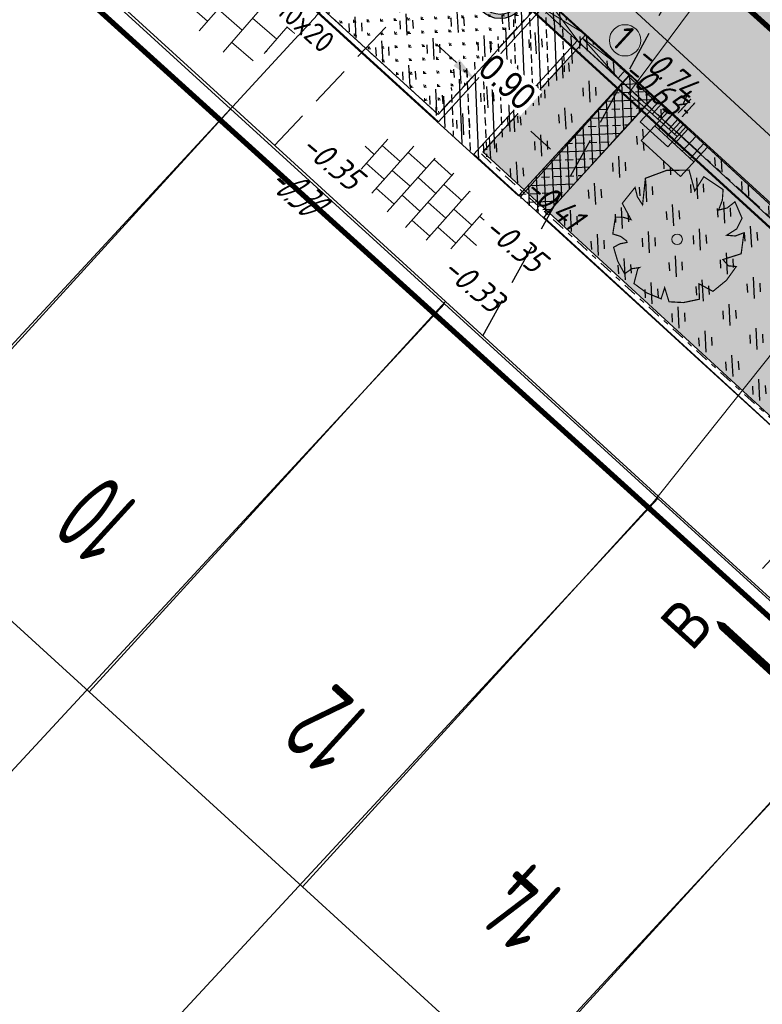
# Model space of a CAD drawing. Header units: metres. Extents: x 111546 to 149831, y 498798 to 507863.
# Tile 926 of 1056: x 111899 to 111913, y 501864 to 501883. Entities that reach past the tile are written whole.
import ezdxf
from ezdxf.enums import TextEntityAlignment as Align

# ---------------------------------------------------------------- set-up
doc = ezdxf.new("R2010")
doc.units = ezdxf.units.M
for name, pattern in [('ACAD_ISO14W100', [24, 12, -3, 0, -3, 0, -3, 0, -3]), ('CENTER', [50.8, 31.75, -6.35, 6.35, -6.35]), ('DASHDOT', [25.4, 12.7, -6.35, 0, -6.35]), ('DASHED', [19.05, 12.7, -6.35]), ('HIDDENX2', [19.05, 12.7, -6.35]), ('RI-VWA', [11, 5, -3, 0, -3])]:
    doc.linetypes.add(name, pattern=pattern)
for name, color, linetype in [('0-bs-hoogte dorpel', 130, 'Continuous'), ('0-dwarsprofiel locatie', 5, 'CENTER'), ('0-hoogte mv-bestaand', 253, 'Continuous'), ('0-werkgrens', 210, 'FENCELINE1'), ('1-aanvullen teelaarde', 153, 'Continuous'), ('1-ontgraven teelaarde tbv aanbrengen cunet', 252, 'DASHED'), ('2-nw-streng-DWA beton', 20, 'DASHED'), ('2-vw-DWA-streng-PVC250-incl grondwerk', 252, 'RI-HWA-V'), ('3-NW-HV-316010+318010-Afwerken zandbed voor wegfundering en menggranulaat-opp', 20, 'Continuous'), ('3-vw-band-ob 6x20', 30, 'Continuous'), ('3-vw-band-trb-13-15x25', 230, 'Continuous'), ('3-vw-HV-304010-Opbreken tegels-opp', 150, 'AI-KADASTRAAL'), ('4-vw-bossage', 3, 'Continuous'), ('4-vw-bossage-omlijsting', 7, 'Continuous'), ('6-OVL-nw-lichtmast', 7, 'Continuous'), ('6-OVL-nw-lichtmast nr', 2, 'Continuous'), ('B01_HOOFDGEBOUW', 1, 'Continuous'), ('B07_TUSSENMUUR', 1, 'Continuous'), ('Q26_BOOM', 252, 'Continuous'), ('temp bestaand', 7, 'Continuous'), ('Z02_HUISNUMMER', 7, 'Continuous')]:
    doc.layers.add(name, color=color, linetype=linetype)
for name, color, linetype, lineweight in [('0-kadastrale percelen', 253, 'AI-KADASTRAAL', 9), ('1-NW-HV-114100-opp-teelaarde-Grond verwerken in groenstroken nieuw', 132, 'KL-MS-N', 13), ('1-ontgraven zand tbv aanbrengen teelaarde', 94, 'RI-VWA', 50), ('2-YY-huisaansluiting DWA 125mm', 10, 'HIDDENX2', 30), ('2-YY-kolkleiding HWA 125mm', 150, 'Continuous', 15), ('3-nw-arcering-trottoir', 2, 'Continuous', 15), ('3-nw-band-ob 10x20', 7, 'Continuous', 13), ('3-nw-band-ob 10x20-achterkant', 7, 'DASHDOT', 13), ('3-nw-band-trb18-20x20-achterkant-betonrug', 20, 'ACAD_ISO14W100', 13), ('3-nw-band-trb18-20x20-voorkant-betonrug', 20, 'Continuous', 13), ('3-nw-band-verloopband-mindervalideband-maaiveld', 7, 'Continuous', 13), ('3-nw-band-verloopband-overgangsband naar verlaagde band trb', 7, 'Continuous', 5), ('3-nw-kolk trottoir', 7, 'Continuous', 13), ('3-nw-maatvoering', 181, 'Continuous', 15), ('3-nw-text-20-herinrichting', 7, 'Continuous', 15), ('3-vw-kolk-trottoirkolk', 50, 'Continuous', 13), ('3-vw-verharding', 3, 'Continuous', 15), ('4-nw-beplanting', 13, 'Continuous', 9)]:
    doc.layers.add(name, color=color, linetype=linetype, lineweight=lineweight)
doc.layers.add('3-nw-menggranulaat', color=7, linetype='Continuous', lineweight=13, true_color=0xebebeb)
doc.styles.get("Standard").update_dxf_attribs({"font": 'isocp-ie.shx'})
doc.styles.add('veysel', font='isocp-ie.shx', dxfattribs={"height": 0.1})
doc.styles.add('Zaanstad', font='ARIALN.TTF')
doc.styles.add('Zaanstad 1-500 2.5mm', font='ARIALN.TTF', dxfattribs={"height": 1.25})
doc.linetypes.add('AI-KADASTRAAL', pattern='A,5.5,-2,["K",Standard,S=1.8,R=0,X=0,Y=-0.9],-2,5.5,-2,[5,NLCS.SHX,S=0.75,R=0,X=0,Y=0],-2', length=19)
doc.linetypes.add('FENCELINE1', pattern='A,6.35,-2.54,[133,ltypeshp.shx,S=2.54,R=0,X=-2.54,Y=0],-2.54,25.4', length=36.83)
doc.linetypes.add('KL-MS-N', pattern='A,4,-1,[103,NLCS.SHX,S=0.75,R=0,X=0,Y=0],-1,4,-1,["M",Standard,S=1,R=0,X=0,Y=-0.5],-2', length=13)
doc.linetypes.add('RI-HWA-V', pattern='A,2.5,[24,NLCS.SHX,S=1,R=0,X=0,Y=0],2.5,-1.8', length=6.8)
doc.dimstyles.new('1-250', dxfattribs={"dimscale": 0.25, "dimtxt": 2, "dimasz": 2, "dimexe": 1, "dimexo": 1, "dimgap": 0.5, "dimtad": 1, "dimzin": 0, "dimdsep": 46, "dimtxsty": 'Zaanstad', "dimcen": 0, "dimclrd": 256, "dimclre": 256, "dimclrt": 256, "dimadec": 0, "dimazin": 0, "dimtfac": 1, "dimtofl": 0, "dimtmove": 0, "dimatfit": 3, "dimfxl": 1, "dimtfill": 1, "dimtolj": 1, "dimtzin": 0, "dimlwd": -1, "dimlwe": -1, "dimarcsym": 0})
pattern_1 = [(47.414373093, (0, 0), (-0.0107000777, 0.2537745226), [0.047625, -0.3115852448]), (2.414373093, (0, 0), (-0.0107000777, 0.25377452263), [0.047625, -0.206375]), (92.414373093, (0, 0), (-0.25377452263, -0.0107000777), [0.047625, -0.206375])]
pattern_2 = [(93.0825, (111898.09375, 501709.10954), (0.4534942, 0.5051169), [0.4, -0.56]), (93.0825, (111898.2071, 501709.2358), (0.4534942, 0.5051169), [0.16, -0.8]), (93.0825, (111897.96747, 501709.2229), (0.4534942, 0.5051169), [0.16, -0.8])]
pattern_3 = [(294.51638, (112010.33835, 501946.37295), (-0.2375469, -0.6359021), [0.4, -0.56]), (294.51638, (112010.27896, 501946.21397), (-0.2375469, -0.6359021), [0.16, -0.8]), (294.51638, (112010.49732, 501946.31356), (-0.2375469, -0.6359021), [0.16, -0.8])]

# ---------------------------------------------------------------- blocks, each defined once
blk = doc.blocks.new('Q26')
at = {"linetype": 'Continuous', "lineweight": 20, "const_width": 0.0225}
blk.add_lwpolyline([(0.757, 0.516), (1.237, 0.371), (1.308, -0.046), (1.235, -0.463), (0.83, -0.494), (1.061, -0.711), (0.757, -1.022), (0.565, -0.971), (0.395, -0.867), (0.404, -1.032), (0.49, -1.198), (0.163, -1.271), (-0.015, -1.136), (-0.097, -0.929), (-0.141, -1.084), (-0.112, -1.255), (-0.489, -1.131), (-0.532, -0.774), (-0.668, -0.854), (-0.707, -0.996), (-0.927, -0.766), (-1.083, -0.479), (-0.894, -0.246), (-1.181, -0.203), (-1.187, 0.104), (-1.122, 0.367), (-0.847, 0.398), (-1.04, 0.503), (-0.879, 0.749), (-0.663, 0.95), (-0.402, 0.826), (-0.388, 0.795), (-0.382, 0.942), (-0.452, 1.088), (-0.194, 1.172), (0.076, 1.199), (0.118, 1.07), (0.119, 0.935), (0.148, 0.935), (0.252, 1.031), (0.325, 1.167), (0.626, 1.059), (0.6, 0.925), (0.525, 0.78), (0.856, 0.885), (1.105, 0.593), (0.924, 0.584)], close=True, dxfattribs=at)
at = {"linetype": 'Continuous', "lineweight": 20}
blk.add_circle((0.001, -0.001), 0.0983, dxfattribs=at)
blk = doc.blocks.new('6-OVL-LM 5.0m')
at = {"linetype": 'ByBlock', "lineweight": -2}
h = blk.add_hatch(color=0, dxfattribs=at)
h.paths.add_polyline_path([(-0.002, 0.48, 1), (0.002, -0.48, 1)])
h.paths.add_polyline_path([(0.002, -0.4, -1), (-0.002, 0.4, -1)], flags=16)
h.paths.add_polyline_path([(0, -0.036, -1), (0, 0.036, -1)], flags=0)
blk.add_hatch(color=0, dxfattribs=at).paths.add_polyline_path([(1.201, -0.094), (1.199, 0.106), (0.759, 0.104), (0.76, -0.096)])
at = {"color": 0, "linetype": 'ByBlock', "lineweight": -2}
blk.add_lwpolyline([(0.76, 0.004), (0.48, 0.002)], dxfattribs=at)
blk.add_lwpolyline([(0.76, -0.096), (1.201, -0.094), (1.199, 0.106), (0.759, 0.104)], close=True, dxfattribs=at)
for radius in [0.48, 0.4, 0.036]:
    blk.add_circle((0, 0), radius, dxfattribs=at)
at = {"layer": '6-OVL-nw-lichtmast nr', "linetype": 'ByBlock', "lineweight": -2, "style": 'Zaanstad'}
blk.add_attdef('MAST', (1.307, 0.277), '', height=0.4, dxfattribs=at)
at = {"layer": '6-OVL-nw-lichtmast nr', "linetype": 'ByBlock', "lineweight": -2, "style": 'Zaanstad', "flags": 1}
blk.add_attdef('STRAAT', (1.307, -0.583), '', height=0.4, dxfattribs=at)
blk = doc.blocks.new('tgls')
at = {"linetype": 'Continuous'}
for p, q in [((-1.018, -0.663), (-1.018, 0.575)), ((-0.418, -0.668), (-0.418, 0.573)), ((0.182, -0.673), (0.182, 0.57)), ((0.782, -0.678), (0.782, 0.568)), ((-1.018, 0.329), (-1.552, 0.329)), ((0.182, 0.329), (-0.418, 0.329)), ((1.218, 0.329), (0.782, 0.329)), ((-1.618, 0.029), (-1.635, 0.029)), ((-1.618, -0.658), (-1.618, 0.09)), ((-0.418, 0.029), (-1.018, 0.029)), ((0.782, 0.029), (0.182, 0.029)), ((-1.018, -0.271), (-1.618, -0.271)), ((0.182, -0.271), (-0.418, -0.271)), ((1.382, -0.271), (0.782, -0.271)), ((1.382, -0.682), (1.382, -0.248)), ((-1.618, -0.571), (-1.803, -0.571)), ((-0.418, -0.571), (-1.018, -0.571)), ((0.782, -0.571), (0.182, -0.571)), ((1.473, -0.571), (1.382, -0.571))]:
    blk.add_line(p, q, dxfattribs=at)
blk = doc.blocks.new('straatkolk_M')
at = {"linetype": 'Continuous'}
for p, q in [((-0.404, 0.475), (-0.569, -0.255)), ((0.569, 0.255), (-0.404, 0.475)), ((0.569, 0.255), (0.404, -0.475)), ((0.404, -0.475), (-0.569, -0.255))]:
    blk.add_line(p, q, dxfattribs=at)
blk = doc.blocks.new('Bestaande trottoirkolk')
for points in [[(-0.4, 0.374), (-0.4, 0.748)], [(-0.2, 0.374), (-0.2, 0.748)], [(0, 0.374), (0, 0.748)], [(0.2, 0.374), (0.2, 0.748)], [(0.4, 0.374), (0.4, 0.748)], [(-0.499, 0.374), (0.499, 0.374)]]:
    blk.add_lwpolyline(points)
at = {"rotation": 12.74062106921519}
blk.add_blockref('straatkolk_M', (0, 0.374), dxfattribs=at)
blk = doc.blocks.new('*U420')
blk.add_line((0.225, 0), (-0.225, 0))
for points in [[(-0.28, -0.262), (-0.28, 0)], [(0, -0.262), (0, 0)], [(-0.14, -0.262), (-0.14, 0)], [(0.14, -0.262), (0.14, 0)], [(0.28, -0.262), (0.28, 0)], [(0.349, -0.262), (-0.349, -0.262)]]:
    blk.add_lwpolyline(points)
at = {"xscale": -0.7000000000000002, "yscale": 0.7000000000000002, "zscale": 0.7000000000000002, "rotation": 347.2593789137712}
blk.add_blockref('straatkolk_M', (0, -0.262), dxfattribs=at)
at = {"linetype": 'DASHDOT', "lineweight": 5, "width": 0.665014}
blk.add_text('tk', height=0.3703, rotation=179.9746, dxfattribs=at).set_placement((0.214, 0.438))
blk = doc.blocks.new('3-eindverloopband 18-20')
at = {"ltscale": 0.02}
h = blk.add_hatch(color=253, dxfattribs=at)
h.dxf.hatch_style = 1
h.paths.add_polyline_path([(0, 0), (1, 0), (1, -0.2), (0, -0.2)])
blk.add_line((1, 0), (0, -0.1))
at = {"flags": 128}
blk.add_lwpolyline([(1, 0), (0, 0)], dxfattribs=at)
for points in [[(1, 0), (1, -0.2), (0, -0.2), (0, 0)], [(0, -0.1), (1, -0.2)]]:
    blk.add_lwpolyline(points)
at = {"ltscale": 0.02}
blk.add_lwpolyline([(0, 0), (1, 0), (1, -0.2), (0, -0.2)], close=True, dxfattribs=at)
blk = doc.blocks.new('mindervalide band-middenstuk')
at = {"ltscale": 0.02}
h = blk.add_hatch(color=253, dxfattribs=at)
h.dxf.hatch_style = 1
h.paths.add_polyline_path([(112034.806, 501460.012), (112034.898, 501460.189), (112035.785, 501459.728), (112035.693, 501459.55)])
at = {"extrusion": (5.63262e-06, -1.48068e-05, 1), "elevation": -6.794}
blk.add_lwpolyline([(112034.898, 501460.189), (112035.693, 501459.55), (112035.785, 501459.728), (112034.806, 501460.012), (112034.898, 501460.189), (112035.785, 501459.728), (112035.693, 501459.55), (112034.806, 501460.012)], close=True, dxfattribs=at)
blk = doc.blocks.new('*D762')
at = {"layer": '3-nw-maatvoering', "ltscale": 0.02, "transparency": 16777216}
for p, q in [((111906.979, 501882.075), (111906.611, 501882.414)), ((111907.253, 501881.634), (111907.178, 501881.553)), ((111907.917, 501881.027), (111907.841, 501880.944)), ((111908.378, 501880.789), (111908.746, 501880.451))]:
    blk.add_line(p, q, dxfattribs=at)
for points in [[(111907.036, 501882.137), (111906.923, 501882.014), (111907.347, 501881.737)], [(111908.435, 501880.851), (111908.322, 501880.728), (111908.01, 501881.128)]]:
    blk.add_solid(points, dxfattribs=at)
at = {"layer": '3-nw-maatvoering', "ltscale": 0.02, "transparency": 16777216, "insert": (111907.936, 501881.712), "char_height": 0.5, "attachment_point": 5, "rotation": 317.4144, "style": 'Zaanstad', "bg_fill": 3, "box_fill_scale": 1.1, "bg_fill_color": 9, "bg_fill_true_color": 13158600, "bg_fill_transparency": 0}
blk.add_mtext('\\A1;0.90', dxfattribs=at)
at = {"layer": 'Defpoints', "color": 0, "ltscale": 0.02, "transparency": 16777216}
for p in [(111907.422, 501881.818), (111908.086, 501881.211), (111908.01, 501881.128)]:
    blk.add_point(p, dxfattribs=at)

msp = doc.modelspace()

# ---------------------------------------------------------------- hatches: boundary and pattern name
at = {"layer": '1-aanvullen teelaarde', "ltscale": 10}
h = msp.add_hatch(dxfattribs=at)
h.set_pattern_fill('ANSI33', color=256, scale=0.047949)
h.set_pattern_definition([(2.414373, (113007.70055, 500874.1267), (-0.01282654, 0.30420793), []), (2.414373, (113007.85906, 500873.981), (-0.01282654, 0.30420793), [0.15223911, -0.076119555])])
h.paths.add_polyline_path([(111908.193, 501879.5709), (111908.623, 501879.1788), (111910.6649, 501881.4249), (111910.2196, 501881.8297)])
at = {"layer": '1-ontgraven teelaarde tbv aanbrengen cunet', "ltscale": 10}
h = msp.add_hatch(dxfattribs=at)
h.set_pattern_fill('ANSI33', color=256, scale=0.047949, angle=90)
h.set_pattern_definition([(92.414373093, (0, 0), (-0.30420793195, -0.01282653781), []), (92.414373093, (0.1457, 0.15852), (-0.30420793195, -0.01282653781), [0.15223910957, -0.07611955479])])
h.paths.add_polyline_path([(111908.3866, 501883.2531), (111906.4698, 501881.1466), (111907.4566, 501880.2005), (111909.3995, 501882.3279)])
at = {"layer": '1-ontgraven zand tbv aanbrengen teelaarde', "lineweight": -3, "ltscale": 0.02}
h = msp.add_hatch(dxfattribs=at)
h.set_pattern_fill('ANSI31', color=256, scale=0.047949, angle=90)
h.set_pattern_definition([(92.414373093, (0, 0), (-0.152103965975, -0.006413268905), [])])
h.paths.add_polyline_path([(111910.2229, 501881.8406), (111910.677, 501881.421), (111908.6135, 501879.1618), (111908.144, 501879.574)])
at = {"layer": '3-nw-arcering-trottoir'}
h = msp.add_hatch(dxfattribs=at)
h.set_pattern_fill('AVH-TEGEL_300X300_HALFST', color=256, scale=1.5, angle=118.21741, style=0, pattern_type=2)
h.set_pattern_definition([(138.24088646, (-304003.457, 209632.76117), (-0.48552822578, 0.13186107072), [0.45, -0.45]), (228.24088646, (-304003.457, 209632.76117), (0.33567815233, -0.2997001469), [])])
edge = h.paths.add_edge_path()
edge.add_ellipse((111906.3411, 501879.6048), major_axis=(-1.0876, 0.892), ratio=0.488545, start_angle=0, end_angle=360)
at = {"layer": '3-nw-menggranulaat', "ltscale": 0.02}
h = msp.add_hatch(color=256, dxfattribs=at)
h.dxf.hatch_style = 1
edge = h.paths.add_edge_path(flags=17)
edge.add_line((111945.4205, 501891.0356), (111945.6729, 501890.794))
edge.add_line((111945.6729, 501890.794), (111945.6874, 501890.807))
edge.add_line((111945.6874, 501890.807), (111945.7046, 501890.8177))
edge.add_line((111945.7046, 501890.8177), (111945.7238, 501890.8259))
edge.add_line((111945.7238, 501890.8259), (111945.7445, 501890.8318))
edge.add_line((111945.7445, 501890.8318), (111945.7662, 501890.8351))
edge.add_line((111945.7662, 501890.8351), (111945.7883, 501890.836))
edge.add_line((111945.7883, 501890.836), (111945.8102, 501890.8344))
edge.add_line((111945.8102, 501890.8344), (111945.8314, 501890.8303))
edge.add_line((111945.8314, 501890.8303), (111945.8513, 501890.8237))
edge.add_line((111945.8513, 501890.8237), (111945.8693, 501890.8145))
edge.add_line((111945.8693, 501890.8145), (111945.8849, 501890.8028))
edge.add_arc((111943.4234, 501888.1077), 3.65, -30.75903, 47.59341, ccw=False)
edge.add_line((111946.56, 501886.241), (111946.396, 501885.9655))
edge.add_line((111946.396, 501885.9655), (111953.9762, 501881.4542))
edge.add_line((111953.9762, 501881.4542), (111958.2826, 501888.69))
edge.add_line((111958.2826, 501888.69), (111956.8741, 501889.9773))
edge.add_line((111956.8741, 501889.9773), (111951.4568, 501894.3664))
edge.add_line((111951.4568, 501894.3664), (111933.3048, 501910.9454))
edge.add_arc((111934.4175, 501912.1637), 1.65, 137.59341, 227.59341, ccw=False)
edge.add_line((111933.1992, 501913.2764), (111952.7546, 501934.6874))
edge.add_line((111952.7546, 501934.6874), (111952.7652, 501934.6999))
edge.add_line((111952.7652, 501934.6999), (111952.7884, 501934.7244))
edge.add_line((111952.7884, 501934.7244), (111958.8189, 501941.3271))
edge.add_arc((111962.9907, 501937.5168), 5.65, 65.58791, 137.59341, ccw=False)
edge.add_line((111965.3258, 501942.6617), (111990.2953, 501931.3286))
edge.add_line((111990.2953, 501931.3286), (111992.5123, 501928.7742))
edge.add_line((111992.5123, 501928.7742), (111996.2832, 501938.3855))
edge.add_line((111996.2832, 501938.3855), (111993.0828, 501937.6602))
edge.add_line((111993.0828, 501937.6602), (111947.8566, 501958.1872))
edge.add_line((111947.8566, 501958.1872), (111944.1829, 501950.2846))
edge.add_line((111944.1829, 501950.2846), (111946.0273, 501949.4554))
edge.add_arc((111943.3152, 501943.3934), 6.641, -41.72574, 65.89655, ccw=False)
edge.add_line((111948.2716, 501938.9734), (111948.2104, 501938.9056))
edge.add_line((111948.2104, 501938.9056), (111948.1767, 501938.8686))
edge.add_line((111948.1767, 501938.8686), (111919.7385, 501908.7564))
edge.add_line((111919.7385, 501908.7564), (111924.5965, 501904.3126))
edge.add_line((111924.5965, 501904.3126), (111926.7841, 501906.8548))
edge.add_line((111926.7841, 501906.8548), (111926.8718, 501906.9396))
edge.add_arc((111927.9845, 501905.4644), 1.8478, 39.9448, 127.02577, ccw=False)
edge.add_line((111929.4011, 501906.6508), (111929.3935, 501906.5287))
edge.add_line((111929.3935, 501906.5287), (111929.4066, 501906.5141))
edge.add_line((111929.4066, 501906.5141), (111929.4175, 501906.497))
edge.add_line((111929.4175, 501906.497), (111929.426, 501906.4777))
edge.add_line((111929.426, 501906.4777), (111929.4321, 501906.4569))
edge.add_line((111929.4321, 501906.4569), (111929.4359, 501906.4352))
edge.add_line((111929.4359, 501906.4352), (111929.4371, 501906.4131))
edge.add_line((111929.4371, 501906.4131), (111929.4359, 501906.3911))
edge.add_line((111929.4359, 501906.3911), (111929.4321, 501906.3699))
edge.add_line((111929.4321, 501906.3699), (111929.4257, 501906.35))
edge.add_line((111929.4257, 501906.35), (111929.4167, 501906.3319))
edge.add_line((111929.4167, 501906.3319), (111929.338, 501906.2428))
edge.add_line((111929.338, 501906.2428), (111945.4205, 501891.0356))
edge = h.paths.add_edge_path()
edge.add_line((111939.0689, 501884.2217), (111923.2649, 501898.6751))
edge.add_line((111923.2649, 501898.6751), (111923.0035, 501899.3073))
edge.add_line((111923.0035, 501899.3073), (111922.989, 501899.2943))
edge.add_line((111922.989, 501899.2943), (111922.9719, 501899.2837))
edge.add_line((111922.9719, 501899.2837), (111922.9527, 501899.2756))
edge.add_line((111922.9527, 501899.2756), (111922.932, 501899.2699))
edge.add_line((111922.932, 501899.2699), (111922.9104, 501899.2666))
edge.add_line((111922.9104, 501899.2666), (111922.8883, 501899.2659))
edge.add_line((111922.8883, 501899.2659), (111922.8665, 501899.2676))
edge.add_line((111922.8665, 501899.2676), (111922.8453, 501899.2718))
edge.add_line((111922.8453, 501899.2718), (111922.8254, 501899.2785))
edge.add_line((111922.8254, 501899.2785), (111922.8074, 501899.2877))
edge.add_line((111922.8074, 501899.2877), (111922.7918, 501899.2994))
edge.add_line((111922.7918, 501899.2994), (111922.7244, 501899.361))
edge.add_arc((111923.7904, 501900.8134), 1.8016, 142.46827, 233.72181, ccw=False)
edge.add_line((111922.3617, 501901.9109), (111924.5902, 501904.3072))
edge.add_line((111924.5902, 501904.3072), (111919.7344, 501908.7519))
edge.add_line((111919.7344, 501908.7519), (111909.1625, 501897.0827))
edge.add_line((111909.1625, 501897.0827), (111913.8523, 501892.7753))
edge.add_line((111913.8523, 501892.7753), (111915.8761, 501894.9148))
edge.add_arc((111917.0874, 501893.8799), 1.5932, 61.0323, 139.48943, ccw=False)
edge.add_line((111917.8591, 501895.2738), (111918.9555, 501894.4073))
edge.add_line((111918.9555, 501894.4073), (111918.9686, 501894.3928))
edge.add_line((111918.9686, 501894.3928), (111918.9794, 501894.3756))
edge.add_line((111918.9794, 501894.3756), (111918.9879, 501894.3564))
edge.add_line((111918.9879, 501894.3564), (111918.9939, 501894.3357))
edge.add_line((111918.9939, 501894.3357), (111918.9976, 501894.314))
edge.add_line((111918.9976, 501894.314), (111918.9988, 501894.2919))
edge.add_line((111918.9988, 501894.2919), (111918.9974, 501894.27))
edge.add_line((111918.9974, 501894.27), (111918.9936, 501894.2488))
edge.add_line((111918.9936, 501894.2488), (111918.9871, 501894.2289))
edge.add_line((111918.9871, 501894.2289), (111918.9781, 501894.2108))
edge.add_line((111918.9781, 501894.2108), (111918.9664, 501894.1952))
edge.add_line((111918.9664, 501894.1952), (111937.2225, 501877.2639))
edge.add_line((111937.2225, 501877.2639), (111937.3506, 501877.4043))
edge.add_line((111937.3506, 501877.4043), (111937.3651, 501877.4173))
edge.add_line((111937.3651, 501877.4173), (111937.3822, 501877.4279))
edge.add_line((111937.3822, 501877.4279), (111937.4014, 501877.4361))
edge.add_line((111937.4014, 501877.4361), (111937.4221, 501877.4419))
edge.add_line((111937.4221, 501877.4419), (111937.4437, 501877.4452))
edge.add_line((111937.4437, 501877.4452), (111937.4658, 501877.446))
edge.add_line((111937.4658, 501877.446), (111937.4876, 501877.4444))
edge.add_line((111937.4876, 501877.4444), (111937.5088, 501877.4403))
edge.add_line((111937.5088, 501877.4403), (111937.5286, 501877.4336))
edge.add_line((111937.5286, 501877.4336), (111937.5466, 501877.4245))
edge.add_line((111937.5466, 501877.4245), (111937.5622, 501877.4128))
edge.add_line((111937.5622, 501877.4128), (111938.7544, 501876.3239))
edge.add_arc((111936.2929, 501873.6289), 3.65, -30.75903, 47.59341, ccw=False)
edge.add_line((111939.4294, 501871.7622), (111938.385, 501870.0074))
edge.add_arc((111935.2485, 501871.8741), 3.65, 245.34011, 329.24097, ccw=False)
edge.add_line((111933.7256, 501868.557), (111929.0206, 501864.0685))
edge.add_arc((111924.456, 501860.7388), 5.65, -42.41791, 36.11015, ccw=False)
edge.add_line((111928.6271, 501856.9276), (111889.9448, 501814.5917))
edge.add_line((111889.9448, 501814.5917), (111889.9191, 501814.5632))
edge.add_line((111889.9191, 501814.5632), (111886.2337, 501810.5301))
edge.add_arc((111888.7069, 501808.2704), 3.35, 137.58209, 197.54111)
edge.add_line((111885.5126, 501807.2607), (111890.1896, 501792.4643))
edge.add_arc((111884.8023, 501790.7615), 5.65, -42.58489, 17.54111, ccw=False)
edge.add_line((111888.9623, 501786.9382), (111860.4469, 501755.9116))
edge.add_line((111860.4469, 501755.9116), (111859.2031, 501754.8538))
edge.add_arc((111856.663, 501757.1884), 3.45, 227.41511, 317.41511, ccw=False)
edge.add_line((111854.3284, 501754.6482), (111853.4568, 501755.1777))
edge.add_line((111853.4568, 501755.1777), (111841.6617, 501766.0181))
edge.add_line((111841.6617, 501766.0181), (111839.7535, 501767.7719))
edge.add_line((111839.7535, 501767.7719), (111835.8964, 501763.5751))
edge.add_line((111835.8964, 501763.5751), (111836.3161, 501763.1893))
edge.add_line((111836.3161, 501763.1893), (111876.9192, 501725.8727))
edge.add_line((111876.9192, 501725.8727), (111896.1196, 501708.2263))
edge.add_line((111896.1196, 501708.2263), (111899.9767, 501712.4231))
edge.add_line((111899.9767, 501712.4231), (111865.4492, 501744.1559))
edge.add_line((111865.4492, 501744.1559), (111865.3726, 501744.498))
edge.add_arc((111868.3838, 501747.7744), 4.45, 137.6472, 227.41511, ccw=False)
edge.add_line((111865.0952, 501750.7724), (111898.3784, 501787.2824))
edge.add_arc((111895.9027, 501789.5392), 3.35, 317.64716, 383.53609)
edge.add_line((111898.974, 501790.877), (111897.9326, 501793.2678))
edge.add_line((111897.9326, 501793.2678), (111893.2508, 501804.0168))
edge.add_arc((111897.6973, 501805.9535), 4.85, 137.58209, 203.53609, ccw=False)
edge.add_line((111894.1169, 501809.225), (111896.1368, 501811.4357))
edge.add_line((111896.1368, 501811.4357), (111933.9229, 501852.7908))
edge.add_arc((111938.094, 501848.9797), 5.65, 58.6164, 137.58209, ccw=False)
edge.add_line((111941.0363, 501853.8031), (111953.1191, 501846.4325))
edge.add_line((111953.1191, 501846.4325), (111956.6082, 501852.1523))
edge.add_line((111956.6082, 501852.1523), (111946.6541, 501858.2243))
edge.add_arc((111949.5965, 501863.0477), 5.65, 149.24097, 238.6164, ccw=False)
edge.add_line((111944.7413, 501865.9373), (111953.9493, 501881.412))
edge.add_line((111953.9493, 501881.412), (111946.3755, 501885.9311))
edge.add_line((111946.3755, 501885.9311), (111945.5156, 501884.4862))
edge.add_arc((111942.3791, 501886.3529), 3.65, 227.59341, 329.24097, ccw=False)
edge.add_line((111939.9176, 501883.6579), (111939.889, 501883.6834))
edge.add_line((111939.889, 501883.6834), (111939.8577, 501883.7108))
edge.add_line((111939.8577, 501883.7108), (111939.7902, 501883.77))
edge.add_line((111939.7902, 501883.77), (111939.7218, 501883.8337))
edge.add_line((111939.7218, 501883.8337), (111939.6895, 501883.8666))
edge.add_line((111939.6895, 501883.8666), (111939.6596, 501883.8999))
edge.add_line((111939.6596, 501883.8999), (111939.6328, 501883.9333))
edge.add_line((111939.6328, 501883.9333), (111939.6101, 501883.9666))
edge.add_line((111939.6101, 501883.9666), (111939.5924, 501883.9996))
edge.add_line((111939.5924, 501883.9996), (111939.5804, 501884.032))
edge.add_line((111939.5804, 501884.032), (111939.5751, 501884.0637))
edge.add_line((111939.5751, 501884.0637), (111939.5772, 501884.0942))
edge.add_line((111939.5772, 501884.0942), (111939.5814, 501884.109))
edge.add_line((111939.5814, 501884.109), (111939.5877, 501884.1235))
edge.add_line((111939.5877, 501884.1235), (111939.5963, 501884.1376))
edge.add_line((111939.5963, 501884.1376), (111939.3596, 501884.0053))
edge.add_line((111939.3596, 501884.0053), (111939.0689, 501884.2217))
edge = h.paths.add_edge_path(flags=17)
edge.add_line((111933.0577, 501869.1111), (111912.895, 501887.549))
edge.add_line((111912.895, 501887.549), (111912.8805, 501887.5359))
edge.add_line((111912.8805, 501887.5359), (111912.8633, 501887.5253))
edge.add_line((111912.8633, 501887.5253), (111912.8441, 501887.517))
edge.add_line((111912.8441, 501887.517), (111912.8234, 501887.5112))
edge.add_line((111912.8234, 501887.5112), (111912.8017, 501887.5079))
edge.add_line((111912.8017, 501887.5079), (111912.7796, 501887.507))
edge.add_line((111912.7796, 501887.507), (111912.7577, 501887.5086))
edge.add_line((111912.7577, 501887.5086), (111912.7366, 501887.5127))
edge.add_line((111912.7366, 501887.5127), (111912.7167, 501887.5193))
edge.add_line((111912.7167, 501887.5193), (111912.6986, 501887.5285))
edge.add_line((111912.6986, 501887.5285), (111912.683, 501887.5402))
edge.add_line((111912.683, 501887.5402), (111912.2714, 501887.9162))
edge.add_arc((111913.4223, 501889.4072), 1.8836, 145.26236, 232.33447, ccw=False)
edge.add_line((111911.8745, 501890.4805), (111913.8494, 501892.7722))
edge.add_line((111913.8494, 501892.7722), (111909.1549, 501897.0744))
edge.add_line((111909.1549, 501897.0744), (111901.8785, 501889.0129))
edge.add_line((111901.8785, 501889.0129), (111928.2662, 501864.9107))
edge.add_arc((111924.456, 501860.7388), 5.65, 37.7584, 47.59468, ccw=False)
edge.add_line((111928.9229, 501864.1984), (111933.6754, 501868.5805))
edge.add_arc((111935.2485, 501871.8741), 3.65, 233.53134, 244.47053, ccw=False)
edge.add_line((111933.079, 501868.9388), (111933.0701, 501868.9465))
edge.add_line((111933.0701, 501868.9465), (111933.0624, 501868.9556))
edge.add_line((111933.0624, 501868.9556), (111933.0558, 501868.9659))
edge.add_line((111933.0558, 501868.9659), (111933.0502, 501868.9772))
edge.add_line((111933.0502, 501868.9772), (111933.0458, 501868.9893))
edge.add_line((111933.0458, 501868.9893), (111933.0424, 501869.0021))
edge.add_line((111933.0424, 501869.0021), (111933.039, 501869.0288))
edge.add_line((111933.039, 501869.0288), (111933.0399, 501869.056))
edge.add_line((111933.0399, 501869.056), (111933.0451, 501869.0822))
edge.add_line((111933.0451, 501869.0822), (111933.0493, 501869.0944))
edge.add_line((111933.0493, 501869.0944), (111933.0545, 501869.1059))
edge.add_line((111933.0545, 501869.1059), (111933.0608, 501869.1163))
edge.add_line((111933.0608, 501869.1163), (111933.0682, 501869.1256))
edge.add_line((111933.0682, 501869.1256), (111933.0577, 501869.1111))
edge = h.paths.add_edge_path()
edge.add_line((111992.5179, 501928.7676), (111994.7292, 501926.2197))
edge.add_line((111994.7292, 501926.2197), (111992.7618, 501920.8852))
edge.add_line((111992.7618, 501920.8852), (111990.9535, 501916.2577))
edge.add_line((111990.9535, 501916.2577), (111987.3966, 501907.1552))
edge.add_line((111987.3966, 501907.1552), (111984.5685, 501905.9622))
edge.add_line((111984.5685, 501905.9622), (111979.6175, 501893.2924))
edge.add_line((111979.6175, 501893.2924), (111980.8658, 501890.4421))
edge.add_line((111980.8658, 501890.4421), (111966.3394, 501853.2677))
edge.add_arc((112199.3326, 501762.2227), 250.15, 158.656294, 158.959504)
edge.add_line((111965.8609, 501852.0335), (111958.2211, 501851.1683))
edge.add_line((111958.2211, 501851.1683), (111956.6509, 501852.1262))
edge.add_line((111956.6509, 501852.1262), (111953.1617, 501846.4064))
edge.add_line((111953.1617, 501846.4064), (111954.801, 501845.4065))
edge.add_line((111954.801, 501845.4065), (111961.2929, 501839.1012))
edge.add_arc((112172.9168, 501770.2756), 222.5345, 161.984141, 163.432257)
edge.add_line((111959.6211, 501833.7311), (111947.8873, 501794.3967))
edge.add_arc((111619.3818, 501892.3933), 342.8107, 334.016078, 343.389614, ccw=False)
edge.add_line((111927.5402, 501742.2014), (111914.6403, 501718.2034))
edge.add_arc((111619.3446, 501892.406), 342.85, 327.803063, 329.462534, ccw=False)
edge.add_line((111909.4717, 501709.7249), (111902.159, 501710.4174))
edge.add_line((111902.159, 501710.4174), (111900.0135, 501712.3893))
edge.add_line((111900.0135, 501712.3893), (111896.1564, 501708.1925))
edge.add_line((111896.1564, 501708.1925), (111898.3692, 501706.1588))
edge.add_line((111898.3692, 501706.1588), (111901.9376, 501698.2777))
edge.add_arc((111620.0913, 501891.8095), 341.8946, 319.976566, 325.524268, ccw=False)
edge.add_line((111881.9079, 501671.9368), (111875.8132, 501664.6874))
edge.add_line((111875.8132, 501664.6874), (111881.8015, 501659.8582))
edge.add_line((111881.8015, 501659.8582), (111887.6852, 501667.154))
edge.add_arc((111619.6416, 501892.2362), 350.0133, 319.979072, 330.881819)
edge.add_line((111925.4195, 501721.9153), (111934.2415, 501738.8209))
edge.add_arc((111619.6416, 501892.2362), 350.0133, 334.00373, 336.636623)
edge.add_line((111940.9568, 501753.4345), (111946.615, 501767.3333))
edge.add_arc((111619.5305, 501892.3164), 350.15, 339.087525, 343.389614)
edge.add_line((111955.069, 501792.2218), (111966.8024, 501831.5546))
edge.add_arc((112199.5184, 501762.133), 242.85, 158.656294, 163.389614, ccw=False)
edge.add_line((111973.3246, 501850.5211), (111996.8969, 501910.8449))
edge.add_line((111996.8969, 501910.8449), (111999.7725, 501918.2039))
edge.add_line((111999.7725, 501918.2039), (112014.2094, 501957.3484))
edge.add_line((112014.2094, 501957.3484), (112017.327, 501965.8015))
edge.add_line((112017.327, 501965.8015), (112023.9953, 501969.4553))
edge.add_line((112023.9953, 501969.4553), (112025.9918, 501974.4606))
edge.add_line((112025.9918, 501974.4606), (112023.5855, 501976.2269))
edge.add_line((112023.5855, 501976.2269), (112024.3517, 501978.5545))
edge.add_line((112024.3517, 501978.5545), (112022.3088, 501979.3064))
edge.add_line((112022.3088, 501979.3064), (112022.8152, 501980.6823))
edge.add_line((112022.8152, 501980.6823), (112015.7803, 501983.2979))
edge.add_line((112015.7803, 501983.2979), (112012.7309, 501975.0297))
edge.add_line((112012.7309, 501975.0297), (111999.4836, 501939.1108))
edge.add_line((111999.4836, 501939.1108), (111996.2923, 501938.3876))
edge.add_line((111996.2923, 501938.3876), (111992.5179, 501928.7676))
edge = h.paths.add_edge_path()
edge.add_line((112022.6664, 501569.4539), (112021.9525, 501567.8914))
edge.add_arc((112022.5437, 501567.6213), 0.65, 155.44535, 245.26702)
edge.add_line((112022.2718, 501567.0309), (112030.4099, 501563.2821))
edge.add_arc((112030.6818, 501563.8725), 0.65, 245.26702, 335.61275)
edge.add_line((112031.2738, 501563.6041), (112031.7526, 501564.6357))
edge.add_line((112031.7526, 501564.6357), (112037.7391, 501577.621))
edge.add_line((112037.7391, 501577.621), (112039.5258, 501581.518))
edge.add_line((112039.5258, 501581.518), (112043.4029, 501579.7321))
edge.add_line((112043.4029, 501579.7321), (112042.2053, 501577.1324))
edge.add_arc((112042.7957, 501576.8604), 0.65, 155.26702, 244.8963)
edge.add_line((112042.5199, 501576.2718), (112043.6841, 501575.7264))
edge.add_line((112043.6841, 501575.7264), (112037.3742, 501562.0284))
edge.add_line((112037.3742, 501562.0284), (112036.9034, 501561.0065))
edge.add_arc((112037.4938, 501560.7346), 0.65, 155.26702, 245.26702)
edge.add_line((112037.2219, 501560.1442), (112070.2963, 501544.9086))
edge.add_line((112070.2963, 501544.9086), (112090.0758, 501535.7972))
edge.add_line((112090.0758, 501535.7972), (112106.9799, 501528.0104))
edge.add_line((112106.9799, 501528.0104), (112102.6804, 501518.6766))
edge.add_line((112102.6804, 501518.6766), (112096.6219, 501521.4671))
edge.add_line((112096.6219, 501521.4671), (112098.0341, 501524.5333))
edge.add_line((112098.0341, 501524.5333), (112072.1423, 501536.474))
edge.add_line((112072.1423, 501536.474), (112068.2561, 501528.0329))
edge.add_line((112068.2561, 501528.0329), (112094.1523, 501516.1055))
edge.add_line((112094.1523, 501516.1055), (112096.6009, 501521.4217))
edge.add_line((112096.6009, 501521.4217), (112102.6595, 501518.6312))
edge.add_line((112102.6595, 501518.6312), (112097.7794, 501508.0373))
edge.add_line((112097.7794, 501508.0373), (112065.7267, 501522.8023))
edge.add_line((112065.7267, 501522.8023), (112072.124, 501536.69))
edge.add_line((112072.124, 501536.69), (112023.5558, 501559.0627))
edge.add_arc((112021.6103, 501554.8393), 4.65, 65.26702, 155.26702)
edge.add_line((112017.3868, 501556.7848), (112004.8207, 501529.5055))
edge.add_line((112004.8207, 501529.5055), (111991.5629, 501500.7245))
edge.add_line((111991.5629, 501500.7245), (111991.191, 501493.9811))
edge.add_line((111991.191, 501493.9811), (111981.4392, 501500.8561))
edge.add_line((111981.4392, 501500.8561), (111985.3353, 501503.2189))
edge.add_line((111985.3353, 501503.2189), (111995.4999, 501525.2871))
edge.add_line((111995.4999, 501525.2871), (112013.4446, 501564.2406))
edge.add_line((112013.4446, 501564.2406), (112022.0681, 501582.9609))
edge.add_line((112022.0681, 501582.9609), (112027.6993, 501580.3669))
edge.add_line((112027.6993, 501580.3669), (112027.4871, 501579.9062))
edge.add_line((112027.4871, 501579.9062), (112022.6664, 501569.4539))
at = {"layer": '3-vw-HV-304010-Opbreken tegels-opp', "ltscale": 0.01}
h = msp.add_hatch(dxfattribs=at)
h.set_pattern_fill('GOST_GLASS', color=256, scale=0.08)
h.set_pattern_definition(pattern_3)
h.paths.add_polyline_path([(111903.41, 501880.0707), (111904.7008, 501879.939), (111905.0961, 501880.7866), (111903.8053, 501880.9184)], flags=9)
h = msp.add_hatch(dxfattribs=at)
h.set_pattern_fill('GOST_GLASS', color=256, scale=0.08)
h.set_pattern_definition(pattern_3)
h.paths.add_polyline_path([(111901.4565, 501873.7659), (111900.2929, 501874.8263), (111898.9277, 501873.3283), (111900.0913, 501872.2679)], flags=9)
h = msp.add_hatch(dxfattribs=at)
h.set_pattern_fill('GOST_GLASS', color=256, scale=0.08)
h.set_pattern_definition(pattern_3)
h.paths.add_polyline_path([(111905.7932, 501869.8367), (111904.5586, 501870.9619), (111903.1185, 501869.3817), (111904.3532, 501868.2565)], flags=9)
h = msp.add_hatch(dxfattribs=at)
h.set_pattern_fill('GOST_GLASS', color=256, scale=0.08)
h.set_pattern_definition(pattern_3)
h.paths.add_polyline_path([(111909.4377, 501866.4885), (111908.2013, 501867.6151), (111906.8374, 501866.1184), (111908.0737, 501864.9918)], flags=9)
at = {"layer": '4-nw-beplanting', "lineweight": 5, "transparency": 33554687}
h = msp.add_hatch(dxfattribs=at)
h.set_pattern_fill('GRASS', color=256, scale=0.01)
h.set_pattern_definition(pattern_1)
h.paths.add_polyline_path([(111902.2469, 501888.8772), (111908.4982, 501883.1336), (111906.634, 501881.1053), (111900.3721, 501886.8247)])
h = msp.add_hatch(dxfattribs=at)
h.set_pattern_fill('GRASS', color=256, scale=0.01)
h.set_pattern_definition(pattern_1)
h.paths.add_polyline_path([(111909.321, 501882.4161), (111920.9706, 501871.7092), (111919.1225, 501869.6984), (111907.473, 501880.4053)])
at = {"layer": '4-vw-bossage', "ltscale": 0.001}
h = msp.add_hatch(dxfattribs=at)
h.set_pattern_fill('GOST_GLASS', color=256, scale=0.08)
h.set_pattern_definition(pattern_2)
h.paths.add_polyline_path([(111910.2191, 501881.8364), (111908.144, 501879.574), (111900.32, 501886.705), (111902.402, 501889.005)])
h = msp.add_hatch(dxfattribs=at)
h.set_pattern_fill('GOST_GLASS', color=256, scale=0.08)
h.set_pattern_definition(pattern_2)
h.paths.add_polyline_path([(111919.545, 501873.28), (111917.52, 501871.023), (111908.6203, 501879.1758), (111910.677, 501881.421), (111910.9555, 501881.1643), (111910.4483, 501880.614), (111911.1818, 501879.9379), (111911.6891, 501880.4882)])

# ---------------------------------------------------------------- linework, layer by layer
at = {"layer": '0-dwarsprofiel locatie'}
msp.add_lwpolyline([(111913.4749, 501870.1265, 0.15, 0.15, 0), (111913.4749, 501870.1265, 0.15, 0.15, 0), (111912.5561, 501870.9657, 1, 0, 0), (111911.8578, 501871.6034, 0.15, 0.15, 0)], format="xyseb", dxfattribs=at)
at = {"layer": '0-kadastrale percelen', "ltscale": 0.25}
for p, q in [((111902.74, 501881.21), (111898.727, 501884.869)), ((111889.206, 501866.602), (111902.74, 501881.21)), ((111906.752, 501877.551), (111902.74, 501881.21)), ((111906.752, 501877.551), (111893.215, 501862.939)), ((111910.757, 501873.9), (111906.752, 501877.551)), ((111910.757, 501873.9), (111897.217, 501859.282)), ((111914.77, 501870.241), (111910.757, 501873.9)), ((111901.225, 501855.621), (111914.77, 501870.241))]:
    msp.add_line(p, q, dxfattribs=at)
at = {"layer": '1-NW-HV-114100-opp-teelaarde-Grond verwerken in groenstroken nieuw', "ltscale": 0.02}
msp.add_lwpolyline([(111908.1804, 501879.5573), (111908.6105, 501879.1652), (111910.6524, 501881.4112), (111910.2071, 501881.8161)], close=True, dxfattribs=at)
at = {"layer": '2-nw-streng-DWA beton', "ltscale": 0.1, "const_width": 0.1}
msp.add_lwpolyline([(111928.7984, 501868.3602), (111905.2121, 501889.606)], dxfattribs=at)
at = {"layer": '2-vw-DWA-streng-PVC250-incl grondwerk', "ltscale": 0.2, "flags": 128}
msp.add_lwpolyline([(111928.3787, 501866.4167), (111904.072, 501888.81)], dxfattribs=at)
at = {"layer": '2-YY-huisaansluiting DWA 125mm', "ltscale": 0.06, "elevation": 0}
for points in [[(111907.4746, 501876.9521), (111911.3814, 501884.0489)], [(111917.8586, 501878.2144), (111912.4868, 501872.3228)]]:
    msp.add_lwpolyline(points, dxfattribs=at)
at = {"layer": '2-YY-kolkleiding HWA 125mm', "ltscale": 0.06, "elevation": 0}
msp.add_lwpolyline([(111910.6044, 501881.1604), (111910.2092, 501881.4983), (111912.5709, 501884.6824), (111915.1693, 501884.4658), (111915.985, 501883.7209)], dxfattribs=at)
at = {"layer": '2-YY-kolkleiding HWA 125mm', "ltscale": 0.06}
msp.add_lwpolyline([(111910.5694, 501873.6975), (111916.4637, 501881.0982)], dxfattribs=at)
at = {"layer": '3-nw-band-ob 10x20', "ltscale": 0.02}
for points in [[(111908.5827, 501883.0905), (111906.6404, 501880.964), (111900.2309, 501886.8183)], [(111921.0712, 501871.6836), (111919.1289, 501869.5571), (111907.3049, 501880.357), (111909.2472, 501882.4835)]]:
    msp.add_lwpolyline(points, dxfattribs=at)
at = {"layer": '3-nw-band-ob 10x20-achterkant', "ltscale": 0.02}
for points in [[(111908.5088, 501883.1579), (111906.634, 501881.1053), (111900.3721, 501886.8247)], [(111909.321, 501882.4161), (111907.4462, 501880.3634), (111919.1225, 501869.6984), (111920.9974, 501871.7511)]]:
    msp.add_lwpolyline(points, dxfattribs=at)
at = {"layer": '3-nw-band-trb18-20x20-achterkant-betonrug', "ltscale": 0.05}
msp.add_lwpolyline([(111910.0133, 501881.7842), (111920.2875, 501872.3963)], dxfattribs=at)
at = {"layer": '3-nw-band-trb18-20x20-voorkant-betonrug', "ltscale": 0.05}
msp.add_lwpolyline([(111920.4246, 501872.5464), (111910.1481, 501881.9318)], dxfattribs=at)
at = {"layer": '3-nw-band-verloopband-overgangsband naar verlaagde band trb'}
msp.add_circle((111910.1434, 501882.4939, -0.0008), 0.2937, dxfattribs=at)
at = {"layer": '3-NW-HV-316010+318010-Afwerken zandbed voor wegfundering en menggranulaat-opp', "const_width": 0.04}
msp.add_lwpolyline([(111901.8785, 501889.0129), (111928.2662, 501864.9107, -0.0429453), (111928.9229, 501864.1984), (111933.6754, 501868.5805, -0.0477675), (111933.079, 501868.9388), (111933.0701, 501868.9465), (111933.0624, 501868.9556), (111933.0558, 501868.9659), (111933.0502, 501868.9772), (111933.0458, 501868.9893), (111933.0424, 501869.0021), (111933.039, 501869.0288), (111933.0399, 501869.056), (111933.0451, 501869.0822), (111933.0493, 501869.0944), (111933.0545, 501869.1059), (111933.0608, 501869.1163), (111933.0682, 501869.1256), (111933.0577, 501869.1111), (111912.895, 501887.549)], format="xyb", dxfattribs=at)
at = {"layer": '3-vw-band-ob 6x20', "ltscale": 0.05}
for points in [[(111902.823, 501888.624), (111902.402, 501889.005), (111900.32, 501886.705), (111908.144, 501879.574), (111910.226, 501881.844)], [(111910.677, 501881.421), (111908.614, 501879.169), (111917.52, 501871.023), (111919.545, 501873.28)]]:
    msp.add_lwpolyline(points, dxfattribs=at)
at = {"layer": '3-vw-band-trb-13-15x25', "ltscale": 0.1}
msp.add_lwpolyline([(111902.823, 501888.624), (111910.226, 501881.844), (111910.677, 501881.421), (111919.545, 501873.28), (111919.997, 501872.876), (111926.379, 501867.074), (111926.967, 501866.54)], dxfattribs=at)
at = {"layer": '4-vw-bossage-omlijsting', "ltscale": 0.01}
for points in [[(111910.2191, 501881.8364), (111908.144, 501879.574), (111900.32, 501886.705), (111902.402, 501889.005)], [(111919.545, 501873.28), (111917.52, 501871.023), (111908.6203, 501879.1758), (111910.677, 501881.421), (111910.9555, 501881.1643), (111910.4483, 501880.614), (111911.1818, 501879.9379), (111911.6891, 501880.4882)]]:
    msp.add_lwpolyline(points, close=True, dxfattribs=at)
at = {"layer": 'B01_HOOFDGEBOUW'}
for p, q in [((111898.774, 501884.898), (111902.774, 501881.245)), ((111902.774, 501881.245), (111906.774, 501877.592)), ((111906.774, 501877.592), (111910.773, 501873.939)), ((111910.773, 501873.939), (111914.773, 501870.285)), ((111900.089, 501870.269), (111896.089, 501873.922)), ((111904.088, 501866.615), (111900.089, 501870.269)), ((111908.088, 501862.962), (111904.088, 501866.615))]:
    msp.add_line(p, q, dxfattribs=at)
at = {"layer": 'B07_TUSSENMUUR'}
for p, q in [((111896.089, 501873.922), (111902.774, 501881.245)), ((111900.089, 501870.269), (111906.774, 501877.592)), ((111904.088, 501866.615), (111910.773, 501873.939)), ((111908.088, 501862.962), (111914.773, 501870.285))]:
    msp.add_line(p, q, dxfattribs=at)
at = {"layer": 'temp bestaand', "ltscale": 0.4}
msp.add_lwpolyline([(111909.321, 501882.4161), (111920.9706, 501871.7092), (111919.1225, 501869.6984), (111907.473, 501880.4053)], close=True, dxfattribs=at)

# ---------------------------------------------------------------- block references
at = {"layer": '3-nw-band-verloopband-mindervalideband-maaiveld', "ltscale": 0.02, "extrusion": (5.59474e-06, 2.36699e-05, 1), "rotation": 345.0781796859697}
msp.add_blockref('mindervalide band-middenstuk', (-125474.5978, 46182.3661, 12.508), dxfattribs=at)
at = {"layer": '3-nw-band-verloopband-overgangsband naar verlaagde band trb', "rotation": 317.5947054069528}
msp.add_blockref('3-eindverloopband 18-20', (111909.4098, 501882.6062, 0), dxfattribs=at)
at = {"layer": '3-nw-kolk trottoir', "ltscale": 0.05, "rotation": 317.5947043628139}
msp.add_blockref('*U420', (111911.0389, 501881.1183), dxfattribs=at)
at = {"layer": '3-vw-kolk-trottoirkolk', "rotation": 317.331956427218}
msp.add_blockref('Bestaande trottoirkolk', (111910.8151, 501880.2759), dxfattribs=at)
at = {"layer": '3-vw-verharding', "rotation": 138.9332947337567}
msp.add_blockref('tgls', (111902.2096, 501883.3762), dxfattribs=at)
at = {"layer": '6-OVL-nw-lichtmast', "ltscale": 0.05, "rotation": 43.72176739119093}
msp.add_blockref('6-OVL-LM 5.0m', (111907.7977, 501883.3806), dxfattribs=at)
at = {"layer": 'Q26_BOOM', "rotation": 100.7367446}
msp.add_blockref('Q26', (111911.12, 501878.76), dxfattribs=at)

# ---------------------------------------------------------------- texts
at = {"layer": '0-bs-hoogte dorpel', "oblique": 25, "width": 0.6}
msp.add_text('-0.30', height=0.6, rotation=318.77646, dxfattribs=at).set_placement((111903.7425, 501879.4867), align=Align.CENTER)
at = {"layer": '0-dwarsprofiel locatie', "insert": (111910.7531, 501871.5983), "char_height": 0.8664, "attachment_point": 1, "rotation": 47.74591, "style": 'Zaanstad 1-500 2.5mm'}
msp.add_mtext_dynamic_manual_height_columns('B', width=1.716491, gutter_width=21.66, heights=[2.939], dxfattribs=at)
at = {"layer": '0-hoogte mv-bestaand', "style": 'veysel', "oblique": 15}
for s, p in [('-0.74', (111910.7964, 501881.7497)), ('-0.65', (111910.5432, 501881.4453)), ('-0.35', (111904.4984, 501880.051)), ('-0.41', (111908.6685, 501879.2782)), ('-0.35', (111907.9337, 501878.5049)), ('-0.33', (111907.1531, 501877.752))]:
    msp.add_text(s, height=0.45, rotation=320, dxfattribs=at).set_placement(p, align=Align.CENTER)
at = {"layer": '3-nw-band-verloopband-overgangsband naar verlaagde band trb', "style": 'veysel'}
msp.add_text('1', height=0.5, rotation=317.41437, dxfattribs=at).set_placement((111909.8579, 501882.4394, -0.0004))
at = {"layer": 'Z02_HUISNUMMER', "linetype": 'DASHDOT', "width": 0.665112}
for s, p in [('10', (111901.14, 501873.698)), ('12', (111905.451, 501869.768)), ('14', (111909.122, 501866.421))]:
    msp.add_text(s, height=1.5, rotation=137.65677, dxfattribs=at).set_placement(p)

# ---------------------------------------------------------------- next in the draw order: texts
at = {"layer": '3-nw-text-20-herinrichting', "color": 0, "insert": (111902.999, 501883.5267), "char_height": 0.408319, "attachment_point": 7, "rotation": 318.37232, "style": 'veysel', "bg_fill": 3, "box_fill_scale": 1.1, "bg_fill_color": 9, "bg_fill_true_color": 13158600, "bg_fill_transparency": 0}
msp.add_mtext('\\A1;ob 10x20', dxfattribs=at)

# ---------------------------------------------------------------- next in the draw order: linework, layer by layer
at = {"layer": '2-YY-huisaansluiting DWA 125mm', "ltscale": 0.06, "elevation": 0}
msp.add_lwpolyline([(111903.5659, 501880.5218), (111908.9425, 501886.2458)], dxfattribs=at)
at = {"layer": '2-YY-kolkleiding HWA 125mm', "ltscale": 0.06}
msp.add_lwpolyline([(111902.774, 501881.245), (111908.9815, 501887.9871)], dxfattribs=at)

# ---------------------------------------------------------------- next in the draw order: dimensions: what is measured, and where the dimension line sits
at = {"layer": '3-nw-maatvoering', "ltscale": 0.02}
dim = msp.add_linear_dim(base=(111908.01, 501881.1278), p1=(111907.4219, 501881.818), p2=(111908.0865, 501881.211), angle=317.41437, dimstyle='1-250', dxfattribs=at)
dim.commit()
dim.dimension.update_dxf_attribs({"geometry": '*D762', "text_midpoint": (111907.6787, 501881.4324), "dimtype": 160})

# ---------------------------------------------------------------- next in the draw order: linework, layer by layer
at = {"layer": '0-werkgrens', "ltscale": 0.1}
msp.add_lwpolyline([(111887.0046, 501899.9859, 0.1, 0.1, 0), (111886.5193, 501899.4579, 0.1, 0.1, 0), (111884.5335, 501897.2972, 0.1, 0.1, 0), (111884.5335, 501897.2972, 0.1, 0.1, 0), (111922.6541, 501862.8044, 0.1, 0.1, 0), (111909.3939, 501848.1003, 0.1, 0.1, 0), (111904.6615, 501842.9196, 0.1, 0.1, 0), (111901.5866, 501845.6499, 0.1, 0.1, 0), (111899.6072, 501843.696, 0.1, 0.1, 0), (111902.6215, 501840.9025, 0.1, 0.1, 0), (111889.616, 501826.4268, 0.1, 0.1, 0), (111885.1246, 501830.5172, 0.1, 0.1, 0), (111878.3356, 501823.0085, 0.1, 0.1, 0), (111886.6823, 501815.1058, 0.1, 0.1, 0), (111864.5504, 501791.0009, 0.1, 0.1, 0)], format="xyseb", dxfattribs=at)
at = {"layer": 'temp bestaand', "ltscale": 0.4}
msp.add_lwpolyline([(111902.2469, 501888.8772), (111908.4982, 501883.1336), (111906.634, 501881.1053), (111900.3721, 501886.8247)], close=True, dxfattribs=at)

doc.saveas('drawing.dxf')
